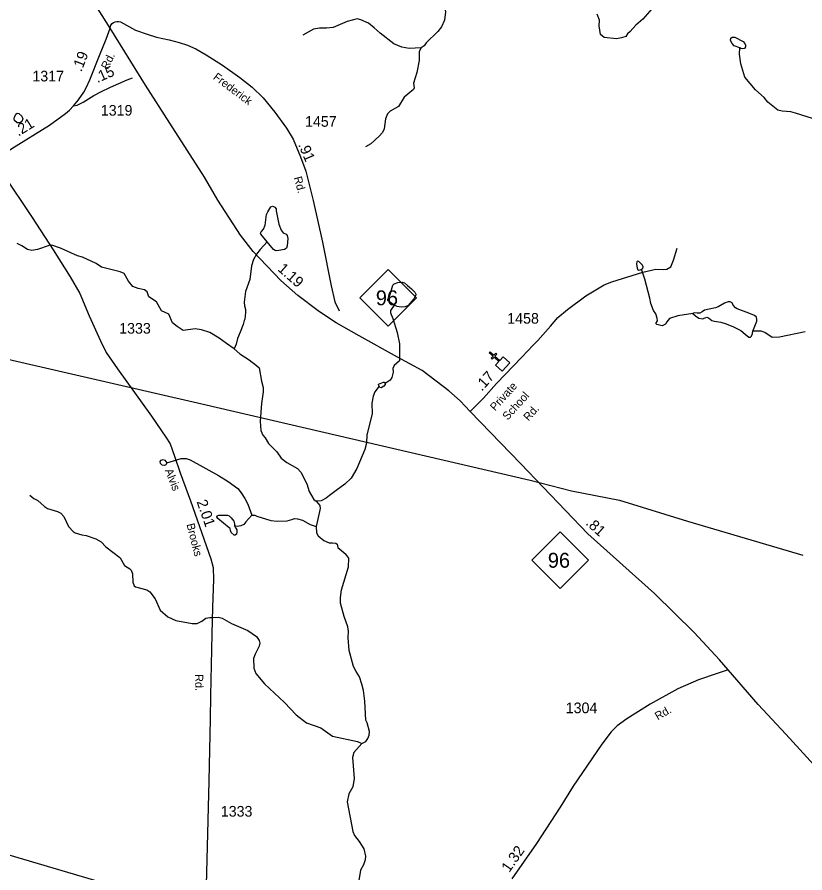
# Model space of a CAD drawing. Extents: x 2056842 to 2160602, y 826753 to 1016856.
# Drawn here: x 2095016 to 2104272, y 951923 to 961977 of the extents above; entities that cross this region are included whole.
import ezdxf

# ---------------------------------------------------------------- set-up
doc = ezdxf.new("R2010")
doc.units = 0
for name, color, linetype in [('Exist Cultural Church CELL', 7, 'Continuous'), ('Exist Hydrographic Creek Single Shore', 7, 'Continuous'), ('Exist Hydrographic Misc Water Feature', 7, 'Continuous'), ('Exist Road Non-System Type 51', 7, 'Continuous'), ('Exist Road Primary NC Attributed', 7, 'Continuous'), ('Exist Road Primary NC Service Mileage Hundredths English Label', 7, 'Continuous'), ('Exist Road Primary NC Shield CELL', 7, 'Continuous'), ('Exist Road Primary NC Shield Number Label', 7, 'Continuous'), ('Exist Road Secondary Mileage Hundredths English Label', 7, 'Continuous'), ('Exist Road Secondary Type 20 Attributed', 7, 'Continuous'), ('Exist Road Secondary Type 51 Attributed', 7, 'Continuous'), ('Exist Road Secondary Type 51 Label', 7, 'Continuous'), ('Exist Road Secondary Type 51 Number Label', 7, 'Continuous'), ('Exist Utilities Electrical Transmission Line', 7, 'Continuous')]:
    doc.layers.add(name, color=color, linetype=linetype)

msp = doc.modelspace()

# ---------------------------------------------------------------- linework, layer by layer
at = {"layer": 'Exist Cultural Church CELL'}
msp.add_lwpolyline([(2100638, 957889), (2100676, 957931), (2100620, 957983), (2100598, 957959), (2100587, 957970), (2100608, 957993), (2100563, 958034), (2100574, 958046), (2100619, 958005), (2100640, 958029), (2100652, 958018), (2100631, 957994), (2100687, 957943), (2100726, 957986), (2100805, 957915), (2100717, 957818)], close=True, dxfattribs=at)
at = {"layer": 'Exist Hydrographic Creek Single Shore'}
for points in [[(2100341, 963185), (2100350, 963132), (2100361, 963044), (2100331, 962922), (2100318, 962876), (2100292, 962778), (2100270, 962711), (2100225, 962634), (2100184, 962491), (2100176, 962354), (2100127, 962229), (2100042, 962138), (2100038, 962098), (2100049, 962038), (2100039, 961942), (2100002, 961861), (2099958, 961806), (2099822, 961673), (2099797, 961640), (2099764, 961615)], [(2102478, 962079), (2102369, 961952), (2102285, 961881), (2102219, 961807), (2102187, 961779), (2102168, 961749), (2102118, 961733), (2102058, 961723), (2101914, 961736), (2101872, 961772), (2101856, 961873), (2101857, 961940), (2101833, 962010)], [(2097566, 958081), (2097477, 958142), (2097391, 958204), (2097279, 958271), (2097182, 958302), (2097106, 958314), (2096968, 958296), (2096895, 958340), (2096842, 958386), (2096800, 958488), (2096711, 958527), (2096654, 958632), (2096563, 958689), (2096543, 958749), (2096511, 958771), (2096439, 958789), (2096377, 958811), (2096325, 958875), (2096275, 958964), (2096226, 958984), (2096006, 959040), (2095944, 959083), (2095784, 959155), (2095724, 959171), (2095524, 959264), (2095423, 959298), (2095392, 959294), (2095254, 959247), (2095190, 959233), (2095138, 959245), (2095072, 959290), (2095015, 959318)], [(2104274, 958278), (2103975, 958216), (2103887, 958211), (2103801, 958270), (2103757, 958286), (2103662, 958287)], [(2097566, 958081), (2097633, 958021), (2097742, 957951), (2097830, 957885), (2097858, 957857), (2097886, 957698), (2097907, 957626), (2097907, 957574), (2097887, 957438), (2097872, 957230), (2097878, 957120), (2097902, 957064), (2097929, 957032), (2097969, 956968), (2098067, 956870), (2098117, 956794), (2098185, 956745), (2098312, 956675), (2098350, 956631), (2098420, 956493), (2098446, 956403), (2098501, 956310), (2098529, 956290)], [(2098529, 956290), (2098574, 956240), (2098578, 956205), (2098530, 955994)], [(2098530, 955994), (2098535, 955918), (2098553, 955881), (2098619, 955829), (2098682, 955800), (2098723, 955801), (2098761, 955798), (2098776, 955784), (2098784, 955745), (2098880, 955666)], [(2099067, 953441), (2099113, 953465), (2099137, 953501), (2099153, 953541), (2099157, 953585), (2099128, 953687), (2099114, 953717), (2099102, 953939), (2099085, 954067), (2099067, 954139), (2099037, 954227), (2098999, 954288), (2098970, 954348), (2098916, 954534), (2098907, 954686), (2098911, 954762), (2098901, 954814), (2098858, 954934), (2098816, 955090), (2098814, 955158), (2098826, 955250), (2098908, 955517), (2098913, 955622), (2098880, 955666)], [(2099067, 953441), (2098974, 953338), (2098958, 953280), (2098976, 953030), (2098959, 952934), (2098915, 952850), (2098895, 952758), (2098962, 952408), (2098979, 952364), (2099035, 952293), (2099091, 952205), (2099109, 952119), (2099106, 952077), (2099086, 952017), (2099052, 951953), (2099030, 951835)]]:
    msp.add_lwpolyline(points, dxfattribs=at)
at = {"layer": 'Exist Hydrographic Misc Water Feature'}
for points in [[(2099764, 961615), (2099622, 961609), (2099536, 961625), (2099442, 961664), (2099280, 961788), (2099213, 961852), (2099143, 961905), (2099055, 961943), (2099011, 961955), (2098895, 961925), (2098731, 961856), (2098652, 961846), (2098568, 961848), (2098500, 961835), (2098374, 961765)], [(2103506, 961614), (2103443, 961638), (2103416, 961668), (2103397, 961702), (2103402, 961729), (2103417, 961742), (2103450, 961741), (2103547, 961690), (2103568, 961665), (2103575, 961647), (2103573, 961626), (2103561, 961609), (2103537, 961604), (2103519, 961607), (2103506, 961614)], [(2099764, 961615), (2099740, 961571), (2099739, 961467), (2099713, 961327), (2099675, 961201), (2099682, 961145), (2099674, 961125), (2099564, 961035), (2099498, 960925), (2099401, 960870), (2099369, 960842), (2099343, 960782), (2099329, 960666), (2099309, 960622), (2099269, 960576), (2099172, 960488), (2099110, 960451)], [(2105189, 960497), (2105093, 960439), (2105060, 960437), (2104799, 960589), (2104703, 960651), (2104541, 960714), (2104497, 960744), (2104162, 960847), (2104106, 960863), (2104006, 960871), (2103954, 960885), (2103838, 960978), (2103794, 961034), (2103691, 961124), (2103566, 961271), (2103519, 961428), (2103505, 961541), (2103506, 961614)], [(2094984, 960803), (2094999, 960837), (2095016, 960847), (2095037, 960845), (2095071, 960813), (2095083, 960783), (2095071, 960751), (2095046, 960734), (2095018, 960736), (2094987, 960763), (2094980, 960783), (2094984, 960803)], [(2097955, 959337), (2097880, 959426), (2097877, 959439), (2097883, 959455), (2097911, 959485), (2097930, 959531), (2097940, 959595), (2097948, 959657), (2097963, 959689), (2097998, 959749), (2098016, 959757), (2098030, 959753), (2098045, 959742), (2098058, 959725), (2098060, 959699), (2098074, 959624), (2098093, 959544), (2098117, 959475), (2098141, 959441), (2098179, 959427), (2098190, 959411), (2098198, 959374), (2098190, 959291), (2098183, 959262), (2098157, 959248), (2098092, 959235), (2098058, 959230), (2098047, 959233), (2098029, 959248), (2097955, 959337)], [(2097955, 959337), (2097870, 959247), (2097828, 959193), (2097792, 959129), (2097770, 959053), (2097751, 958895), (2097701, 958753), (2097684, 958629), (2097686, 958585), (2097698, 958541), (2097699, 958506), (2097692, 958429), (2097685, 958411), (2097671, 958364), (2097638, 958277), (2097607, 958200), (2097590, 958134), (2097566, 958081)], [(2102353, 959015), (2102369, 959024), (2102373, 959042), (2102364, 959062), (2102323, 959105), (2102306, 959110), (2102296, 959100), (2102294, 959079), (2102301, 959028), (2102311, 959008), (2102323, 959005), (2102337, 959008), (2102353, 959015)], [(2102955, 958495), (2102781, 958469), (2102682, 958435), (2102650, 958398), (2102636, 958369), (2102596, 958348), (2102532, 958364), (2102520, 958376), (2102540, 958408), (2102538, 958440), (2102520, 958492), (2102495, 958528), (2102464, 958612), (2102450, 958673), (2102393, 958897), (2102353, 959015)], [(2099448, 958594), (2099390, 958631), (2099373, 958648), (2099373, 958661), (2099380, 958679), (2099393, 958695), (2099409, 958747), (2099432, 958828), (2099448, 958843), (2099490, 958857), (2099542, 958862), (2099568, 958853), (2099601, 958824), (2099648, 958783), (2099688, 958746), (2099702, 958723), (2099698, 958701), (2099676, 958666), (2099609, 958589), (2099577, 958573), (2099530, 958569), (2099481, 958576), (2099448, 958594)], [(2103662, 958287), (2103706, 958403), (2103709, 958426), (2103704, 958450), (2103680, 958470), (2103613, 958497), (2103476, 958550), (2103456, 958561), (2103428, 958594), (2103416, 958620), (2103393, 958633), (2103372, 958632), (2103327, 958615), (2103254, 958574), (2103223, 958560), (2103149, 958547), (2103093, 958532), (2103065, 958515), (2103037, 958498), (2103008, 958499), (2102970, 958503), (2102964, 958500), (2102955, 958495)], [(2099448, 958594), (2099405, 958530), (2099404, 958502), (2099429, 958434), (2099481, 958270), (2099510, 958137), (2099508, 957940), (2099448, 957885), (2099432, 957849), (2099434, 957805), (2099418, 957744), (2099399, 957713), (2099342, 957673)], [(2102955, 958495), (2102987, 958466), (2103028, 958441), (2103070, 958433), (2103102, 958442), (2103120, 958450), (2103141, 958443), (2103177, 958413), (2103210, 958403), (2103285, 958392), (2103348, 958375), (2103433, 958339), (2103518, 958293), (2103572, 958253), (2103615, 958216), (2103633, 958216), (2103646, 958229), (2103656, 958258), (2103662, 958287)], [(2099269, 957639), (2099221, 957575), (2099200, 957524), (2099185, 957440), (2099188, 957316), (2099126, 957070), (2099121, 956972), (2099101, 956896), (2099006, 956675), (2098942, 956559), (2098868, 956489), (2098763, 956417), (2098687, 956358), (2098647, 956327), (2098590, 956293), (2098529, 956290)], [(2099269, 957639), (2099264, 957658), (2099268, 957668), (2099280, 957673), (2099321, 957689), (2099330, 957688), (2099342, 957673)], [(2099342, 957673), (2099339, 957660), (2099325, 957642), (2099293, 957623), (2099279, 957625), (2099269, 957639)], [(2096774, 956740), (2096764, 956717), (2096748, 956709), (2096721, 956714), (2096700, 956732), (2096697, 956755), (2096709, 956772), (2096730, 956779), (2096750, 956771), (2096774, 956740)], [(2096774, 956740), (2096945, 956793), (2097001, 956793), (2097050, 956777), (2097384, 956592), (2097495, 956522), (2097611, 956438), (2097650, 956388), (2097690, 956320), (2097727, 956254), (2097775, 956127)], [(2095165, 956359), (2095211, 956323), (2095259, 956299), (2095337, 956226), (2095373, 956202), (2095490, 956168), (2095530, 956150), (2095564, 956110), (2095618, 955991), (2095676, 955933), (2095696, 955919), (2095776, 955893), (2095828, 955885), (2095940, 955848), (2096003, 955814), (2096057, 955754), (2096221, 955628)], [(2097570, 956000), (2097584, 955973), (2097597, 955954), (2097597, 955929), (2097592, 955902), (2097578, 955891), (2097567, 955892), (2097530, 955921), (2097522, 955944), (2097520, 955967), (2097507, 955978), (2097375, 956086), (2097362, 956106), (2097368, 956118), (2097386, 956124), (2097487, 956125), (2097507, 956118), (2097532, 956096), (2097563, 956054), (2097570, 956025), (2097570, 956000)], [(2097775, 956127), (2097702, 956049), (2097678, 956015), (2097646, 956001), (2097604, 955991), (2097570, 956000)], [(2097775, 956127), (2097808, 956124), (2097834, 956112), (2097998, 956062), (2098070, 956056), (2098190, 956057), (2098242, 956075), (2098275, 956085), (2098311, 956084), (2098370, 956065), (2098458, 956017), (2098530, 955994)], [(2096221, 955628), (2096225, 955624), (2096279, 955534), (2096339, 955496), (2096357, 955478), (2096372, 955436), (2096374, 955340), (2096392, 955294), (2096408, 955282), (2096540, 955247), (2096576, 955225), (2096636, 955141), (2096697, 955011), (2096785, 954932), (2096879, 954888), (2097071, 954852), (2097131, 954853), (2097187, 954879), (2097233, 954915), (2097281, 954925), (2097321, 954925)], [(2097321, 954925), (2097377, 954927), (2097425, 954916), (2097535, 954854), (2097727, 954770), (2097828, 954699), (2097858, 954653), (2097866, 954623), (2097860, 954585), (2097812, 954493), (2097794, 954443), (2097797, 954327), (2097819, 954265), (2097923, 954143), (2098158, 953926), (2098296, 953780), (2098417, 953687), (2098585, 953625), (2098721, 953530), (2099017, 953467), (2099067, 953441)]]:
    msp.add_lwpolyline(points, dxfattribs=at)
at = {"layer": 'Exist Road Non-System Type 51'}
msp.add_lwpolyline([(2100948, 957983), (2101078, 958124), (2101134, 958177), (2101284, 958344), (2101370, 958447), (2101484, 958542), (2101699, 958702), (2101915, 958832), (2102004, 958868), (2102367, 958979), (2102521, 959016), (2102613, 959013), (2102650, 959016), (2102698, 959042), (2102730, 959122), (2102773, 959262)], dxfattribs=at)
at = {"layer": 'Exist Road Primary NC Attributed'}
for points in [[(2096110, 961847), (2096014, 961997), (2095897, 962182), (2095734, 962442), (2095415, 962950), (2095247, 963206), (2095056, 963481), (2094918, 963658), (2094803, 963772)], [(2100341, 957342), (2100220, 957469), (2100090, 957588), (2099776, 957826), (2099484, 957983), (2099036, 958232), (2098766, 958385), (2098663, 958451), (2098552, 958526), (2098314, 958706), (2098116, 958882), (2097791, 959224), (2097641, 959414), (2097374, 959827), (2097219, 960095), (2096811, 960729), (2096526, 961178), (2096110, 961847)], [(2103371, 954309), (2103268, 954427), (2102973, 954746), (2102507, 955205), (2101721, 955908), (2100934, 956727), (2100341, 957342)], [(2108647, 947768), (2108465, 948018), (2108207, 948344), (2107571, 949158), (2107309, 949500), (2107152, 949711), (2106890, 950116), (2106670, 950497), (2106490, 950785), (2106347, 950983), (2106206, 951169), (2105980, 951403), (2105657, 951755), (2105369, 952069), (2105002, 952499), (2104708, 952832), (2104047, 953554), (2103724, 953903), (2103473, 954191), (2103371, 954309)]]:
    msp.add_lwpolyline(points, dxfattribs=at)
at = {"layer": 'Exist Road Primary NC Shield CELL'}
for points in [[(2099044, 958680), (2099377, 959013), (2099710, 958680), (2099377, 958347)], [(2101065, 955598), (2101398, 955931), (2101731, 955598), (2101398, 955265)]]:
    msp.add_lwpolyline(points, close=True, dxfattribs=at)
at = {"layer": 'Exist Road Secondary Type 20 Attributed'}
msp.add_lwpolyline([(2095678, 960934), (2095722, 960942), (2095790, 960977), (2095918, 961055), (2095998, 961099), (2096115, 961153), (2096307, 961238), (2096370, 961262)], dxfattribs=at)
at = {"layer": 'Exist Road Secondary Type 51 Attributed'}
for points in [[(2095678, 960934), (2095739, 961006), (2095799, 961096), (2095826, 961147), (2095870, 961238), (2095984, 961526), (2096062, 961718), (2096110, 961847)], [(2096110, 961847), (2096117, 961882), (2096132, 961901), (2096150, 961915), (2096169, 961922), (2096188, 961926), (2096208, 961926), (2096232, 961921), (2096303, 961881), (2096408, 961825), (2096542, 961776), (2096652, 961742), (2096803, 961709), (2096920, 961679), (2097019, 961646), (2097117, 961605), (2097239, 961532), (2097428, 961411), (2097631, 961268), (2097779, 961152), (2097907, 961028), (2098045, 960861), (2098180, 960670), (2098259, 960541), (2098346, 960337), (2098409, 960168), (2098496, 959824), (2098603, 959334), (2098706, 958820), (2098750, 958633), (2098801, 958526)], [(2094747, 960296), (2094952, 960432), (2095397, 960706), (2095584, 960846), (2095630, 960885), (2095678, 960934)], [(2094852, 960133), (2095191, 959621), (2095438, 959242), (2095641, 958926), (2095753, 958729), (2095861, 958468), (2095996, 958173), (2096064, 958036), (2096196, 957845), (2096595, 957288), (2096762, 957042), (2096815, 956962), (2096866, 956820), (2096933, 956624), (2097053, 956295), (2097293, 955611), (2097320, 955509), (2097325, 955370), (2097313, 955043), (2097305, 954727), (2097287, 954008), (2097285, 953734), (2097267, 953002), (2097244, 952081), (2097220, 951180)], [(2100341, 957342), (2100495, 957501), (2100650, 957673), (2100948, 957983)], [(2103371, 954309), (2103242, 954264), (2103022, 954192), (2102778, 954086), (2102456, 953905), (2102182, 953733), (2102067, 953650), (2101995, 953578), (2101886, 953437), (2101658, 953104), (2101549, 952941), (2101396, 952695), (2101119, 952268), (2100827, 951853)]]:
    msp.add_lwpolyline(points, dxfattribs=at)
at = {"layer": 'Exist Utilities Electrical Transmission Line'}
for points in [[(2073665, 963381), (2077306, 962490), (2080357, 961564), (2080865, 961410), (2083964, 960475), (2097185, 957433), (2101044, 956537), (2101530, 956413), (2102095, 956300), (2102891, 956053), (2104249, 955655)], [(2106854, 948941), (2105175, 949440), (2104224, 949725), (2103576, 949897), (2103045, 950065), (2102849, 950119), (2102093, 950294), (2101452, 950436), (2100113, 950746), (2099069, 950979), (2098196, 951184), (2096925, 951540), (2093260, 952621), (2092081, 953029), (2090552, 953596), (2089679, 953888), (2087638, 954631), (2085206, 955378)]]:
    msp.add_lwpolyline(points, dxfattribs=at)

# ---------------------------------------------------------------- texts
at = {"layer": 'Exist Road Primary NC Service Mileage Hundredths English Label'}
for s, rotation, p in [('1.19', 318.5478, (2098069, 959006)), ('.81', 318.2213, (2101688, 956021))]:
    msp.add_text(s, height=125, rotation=rotation, dxfattribs=at).set_placement(p)
at = {"layer": 'Exist Road Primary NC Shield Number Label'}
for p in [(2099231, 958591), (2101252, 955508)]:
    msp.add_text('96', height=175, dxfattribs=at).set_placement(p)
at = {"layer": 'Exist Road Secondary Mileage Hundredths English Label'}
for s, rotation, p in [('.19', 68.5289, (2095771, 961327)), ('.15', 23.9651, (2095959, 961201)), ('.21', 31.6014, (2095031, 960572)), ('.91', 293.1844, (2098316, 960478)), ('.17', 47.988, (2100477, 957575)), ('2.01', 289.3821, (2097123, 956283)), ('1.32', 54.8605, (2100798, 951920))]:
    msp.add_text(s, height=125, rotation=rotation, dxfattribs=at).set_placement(p)
at = {"layer": 'Exist Road Secondary Type 51 Label'}
for s, rotation, p in [('Rd.', 63.7824, (2096082, 961354)), ('Frederick', 323.0212, (2097311, 961255)), ('Rd.', 285.3789, (2098266, 960091)), ('Private', 47.8559, (2100633, 957343)), ('School', 47.8559, (2100779, 957234)), ('Rd.', 47.8559, (2101025, 957225)), ('Alvis', 291.3964, (2096751, 956651)), ('Brooks', 284.3341, (2097005, 956017)), ('Rd.', 271.0587, (2097107, 954257)), ('Rd.', 29.5372, (2102543, 953714))]:
    msp.add_text(s, height=95, rotation=rotation, dxfattribs=at).set_placement(p)
at = {"layer": 'Exist Road Secondary Type 51 Number Label'}
for s, p in [('1317', (2095195, 961221)), ('1319', (2095999, 960819)), ('1457', (2098399, 960688)), ('1458', (2100775, 958375)), ('1333', (2096215, 958258)), ('1304', (2101462, 953799)), ('1333', (2097409, 952584))]:
    msp.add_text(s, height=125, dxfattribs=at).set_placement(p)

doc.saveas('drawing.dxf')
